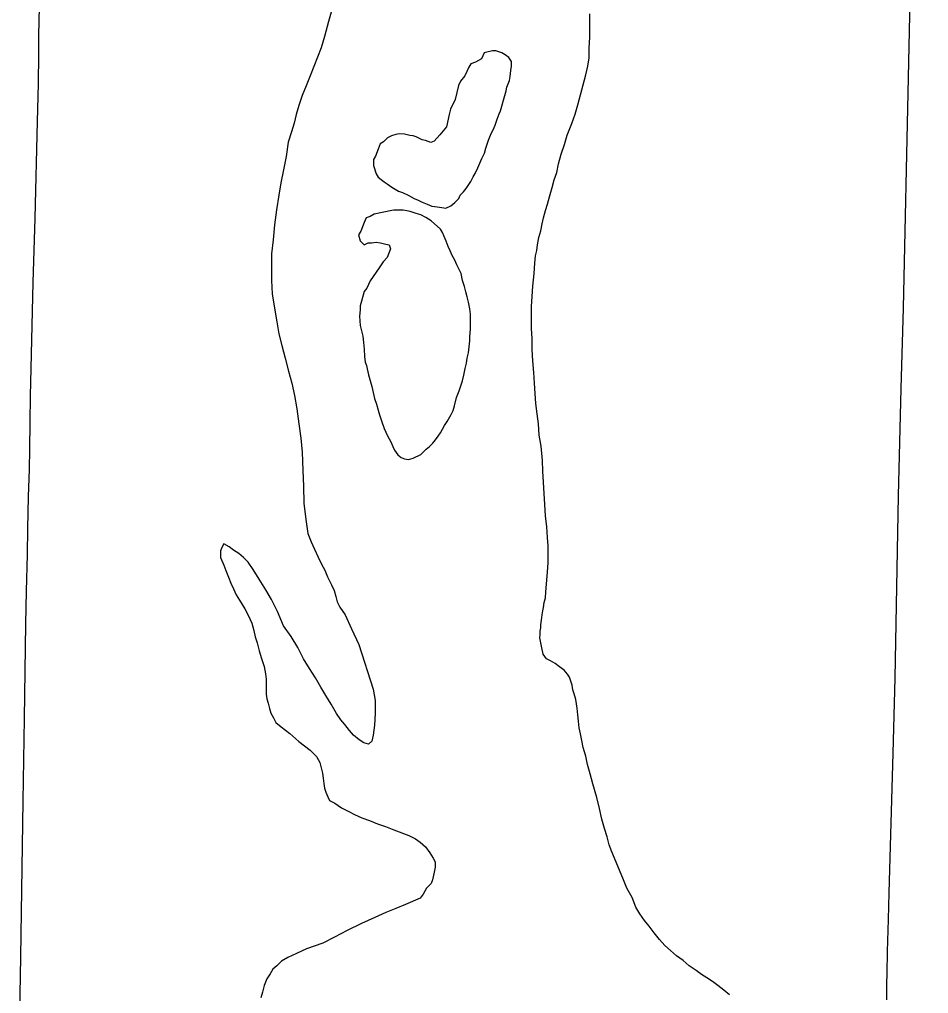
# Model space of a CAD drawing. Extents: x 2.1 to 73.9, y 4 to 26.
# Drawn here: x 46.8201 to 47.0835, y 19.2724 to 19.5545 of the extents above; entities that cross this region are included whole.
import ezdxf

# ---------------------------------------------------------------- set-up
doc = ezdxf.new("R2010")
doc.units = 0
doc.layers.add('GM_X_County_Road', color=7, linetype='Continuous')
doc.layers.add('GM_X_Major_River', color=7, linetype='Continuous')

msp = doc.modelspace()

# ---------------------------------------------------------------- linework, layer by layer
at = {"layer": 'GM_X_County_Road'}
for points in [[(47.07139, 19.27371), (47.07139, 19.27526), (47.07145, 19.27821), (47.07158, 19.28455), (47.07191, 19.29383), (47.0721, 19.30159), (47.07322, 19.34198), (47.07379, 19.36372), (47.07479, 19.41654), (47.07554, 19.44761), (47.07621, 19.4709), (47.07763, 19.53771), (47.0787, 19.58741), (47.07926, 19.61228), (47.08026, 19.65577), (47.08064, 19.67752), (47.08267, 19.7614), (47.08347, 19.7881)], [(46.82012, 19.26131), (46.8205, 19.28308), (46.82116, 19.32816), (46.82154, 19.3521), (46.82197, 19.37946), (46.8222, 19.38897), (46.82247, 19.39956), (46.82259, 19.40706), (46.82266, 19.41162), (46.82278, 19.41638), (46.82298, 19.42421), (46.82314, 19.43017), (46.82322, 19.43782), (46.82331, 19.44551), (46.8235, 19.45346), (46.82379, 19.46589), (46.82409, 19.47832), (46.8247, 19.49696), (46.82539, 19.52493), (46.8256, 19.53582), (46.8257, 19.54444), (46.82577, 19.5498), (46.82595, 19.5581)], [(47.07138, 19.2706), (47.07139, 19.27371)]]:
    msp.add_lwpolyline(points, dxfattribs=at)
at = {"layer": 'GM_X_Major_River'}
for points in [[(46.91062, 19.5573), (46.90966, 19.55388), (46.90851, 19.54951), (46.90756, 19.54628), (46.90431, 19.53812), (46.90316, 19.53527), (46.90202, 19.53242), (46.90106, 19.52958), (46.90029, 19.52692), (46.89972, 19.52445), (46.89895, 19.52198), (46.898, 19.51894), (46.89742, 19.51476), (46.89665, 19.51096), (46.89588, 19.50717), (46.8953, 19.50356), (46.89454, 19.49938), (46.89396, 19.49501), (46.89357, 19.49064), (46.89318, 19.48665), (46.89317, 19.48266), (46.89316, 19.47886), (46.89335, 19.47505), (46.8941, 19.4703), (46.89466, 19.46688), (46.89522, 19.46346), (46.89617, 19.46003), (46.89711, 19.45642), (46.89805, 19.45261), (46.899, 19.44919), (46.89975, 19.44558), (46.90051, 19.44177), (46.90107, 19.4374), (46.90163, 19.43322), (46.902, 19.42923), (46.90218, 19.4239), (46.90236, 19.41934), (46.90254, 19.4144)], [(46.97304, 19.39443), (46.97324, 19.39727), (46.97324, 19.39937), (46.97325, 19.40203), (46.97306, 19.4045), (46.97288, 19.40754), (46.97251, 19.41077), (46.97232, 19.414), (46.97214, 19.41723), (46.97196, 19.42046), (46.97177, 19.4237), (46.97159, 19.42674), (46.97121, 19.43092), (46.97065, 19.43415), (46.97047, 19.43738), (46.97009, 19.44024), (46.96972, 19.44328), (46.96953, 19.44613), (46.96935, 19.44917), (46.96917, 19.45221), (46.96879, 19.45563), (46.96861, 19.45887), (46.96861, 19.4621), (46.96843, 19.46495), (46.96844, 19.46856), (46.96844, 19.47141), (46.96864, 19.47426), (46.96883, 19.4773), (46.96922, 19.48091), (46.96942, 19.48395), (46.96961, 19.48604), (46.97, 19.48756), (46.97019, 19.48927), (46.97058, 19.49136), (46.97115, 19.49326), (46.97153, 19.49535), (46.97192, 19.49706), (46.97249, 19.49914), (46.97307, 19.50104), (46.97364, 19.50313), (46.97441, 19.50579), (46.97498, 19.50807), (46.97575, 19.51016), (46.97632, 19.51263), (46.97709, 19.51548), (46.97804, 19.51832), (46.97881, 19.52098), (46.98015, 19.5244), (46.9811, 19.52706), (46.98187, 19.52972), (46.98417, 19.53845), (46.98474, 19.54092), (46.98513, 19.54339), (46.98513, 19.54624), (46.98533, 19.54928), (46.98534, 19.55251), (46.98534, 19.55612)], [(46.95718, 19.54537), (46.95471, 19.54481), (46.95395, 19.5431), (46.95223, 19.54216), (46.9509, 19.54159), (46.95033, 19.54064), (46.94918, 19.53818), (46.94785, 19.53666), (46.94728, 19.53533), (46.94632, 19.53134), (46.94498, 19.5285), (46.9446, 19.52698), (46.94383, 19.52337), (46.94192, 19.52109), (46.94021, 19.5192), (46.93926, 19.51882), (46.93774, 19.51939), (46.93679, 19.51959), (46.93508, 19.52054), (46.93413, 19.52074), (46.93318, 19.52093), (46.93166, 19.52131), (46.93014, 19.52132), (46.92918, 19.52113), (46.92785, 19.52075), (46.92671, 19.52019), (46.92557, 19.51905), (46.92462, 19.51848), (46.92404, 19.51696), (46.92328, 19.51488), (46.92271, 19.51393), (46.9227, 19.51222), (46.92346, 19.50974), (46.92403, 19.50879), (46.92573, 19.50746), (46.92668, 19.50688), (46.92801, 19.50593), (46.92991, 19.50478), (46.93105, 19.5044), (46.93276, 19.50363), (46.93447, 19.50268), (46.93561, 19.50211)], [(46.95718, 19.54537), (46.95471, 19.54481), (46.95395, 19.5431), (46.95223, 19.54216), (46.9509, 19.54159), (46.95033, 19.54064), (46.94918, 19.53818), (46.94785, 19.53666), (46.94728, 19.53533), (46.94632, 19.53134), (46.94498, 19.5285), (46.9446, 19.52698), (46.94383, 19.52337), (46.94192, 19.52109), (46.94021, 19.5192), (46.93926, 19.51882), (46.93774, 19.51939), (46.93679, 19.51959), (46.93508, 19.52054), (46.93413, 19.52074), (46.93318, 19.52093), (46.93166, 19.52131), (46.93014, 19.52132), (46.92918, 19.52113), (46.92785, 19.52075), (46.92671, 19.52019), (46.92557, 19.51905), (46.92462, 19.51848), (46.92404, 19.51696), (46.92328, 19.51488), (46.92271, 19.51393), (46.9227, 19.51222), (46.92346, 19.50974), (46.92403, 19.50879), (46.92573, 19.50746), (46.92668, 19.50688), (46.92801, 19.50593), (46.92991, 19.50478), (46.93105, 19.5044), (46.93276, 19.50363), (46.93447, 19.50268), (46.93561, 19.50211), (46.93675, 19.50153), (46.93827, 19.50096), (46.9396, 19.50038), (46.94112, 19.50019), (46.94245, 19.5), (46.94359, 19.4998), (46.94511, 19.50056), (46.94626, 19.5015), (46.9474, 19.50264), (46.94778, 19.50359), (46.94873, 19.50454), (46.9495, 19.50549), (46.95007, 19.50643), (46.95083, 19.50757), (46.9516, 19.5089), (46.95217, 19.50985), (46.95293, 19.51156), (46.95408, 19.51421), (46.95484, 19.51573), (46.95523, 19.51725), (46.95599, 19.51953), (46.95675, 19.52143), (46.95733, 19.52257), (46.9579, 19.5239), (46.95847, 19.5256), (46.95905, 19.52712), (46.95943, 19.52807), (46.96077, 19.53244), (46.96115, 19.53377), (46.96135, 19.53491), (46.96173, 19.53586), (46.96211, 19.53681), (46.9623, 19.53795), (46.96249, 19.53966), (46.96269, 19.54099), (46.96269, 19.54232), (46.96193, 19.54346), (46.96079, 19.54422), (46.95984, 19.5448), (46.95813, 19.54537), (46.95718, 19.54537)], [(46.93561, 19.50211), (46.93675, 19.50153), (46.93827, 19.50096), (46.9396, 19.50038), (46.94112, 19.50019), (46.94245, 19.5), (46.94359, 19.4998), (46.94511, 19.50056), (46.94626, 19.5015), (46.9474, 19.50264), (46.94778, 19.50359), (46.94873, 19.50454), (46.9495, 19.50549), (46.95007, 19.50643), (46.95083, 19.50757), (46.9516, 19.5089), (46.95217, 19.50985), (46.95293, 19.51156), (46.95408, 19.51421), (46.95484, 19.51573), (46.95523, 19.51725), (46.95599, 19.51953), (46.95675, 19.52143), (46.95733, 19.52257), (46.9579, 19.5239), (46.95847, 19.5256), (46.95905, 19.52712), (46.95943, 19.52807), (46.96077, 19.53244), (46.96115, 19.53377), (46.96135, 19.53491), (46.96173, 19.53586), (46.96211, 19.53681), (46.9623, 19.53795), (46.96249, 19.53966), (46.96269, 19.54099), (46.96269, 19.54232), (46.96193, 19.54346), (46.96079, 19.54422), (46.95984, 19.5448), (46.95813, 19.54537), (46.95718, 19.54537)], [(46.92799, 19.49916), (46.92286, 19.49815), (46.92172, 19.4974), (46.92058, 19.49702), (46.92001, 19.49569), (46.91905, 19.49322), (46.91829, 19.49209), (46.91885, 19.49037), (46.91999, 19.48923), (46.92114, 19.4898), (46.92209, 19.48979), (46.92342, 19.48998), (46.92475, 19.48978), (46.92627, 19.4894), (46.92722, 19.48921), (46.9276, 19.48807), (46.92664, 19.4856), (46.9255, 19.48427), (46.92435, 19.48256), (46.92168, 19.47877), (46.92073, 19.47668), (46.91997, 19.47573), (46.9192, 19.47289), (46.91882, 19.47156), (46.91882, 19.47042), (46.91862, 19.46852), (46.91881, 19.46586), (46.91918, 19.46433), (46.91956, 19.46281), (46.91975, 19.46091), (46.91993, 19.45901), (46.92012, 19.45692), (46.92031, 19.45521), (46.92068, 19.45426), (46.92087, 19.45331), (46.92125, 19.45159), (46.92163, 19.45026), (46.92219, 19.44817), (46.92257, 19.44646), (46.92295, 19.44475), (46.92351, 19.44304), (46.92408, 19.44132), (46.92446, 19.43999), (46.92503, 19.43828), (46.92578, 19.436), (46.92673, 19.4339), (46.92768, 19.43219), (46.92824, 19.43086), (46.92881, 19.42972), (46.92976, 19.42838), (46.93071, 19.42762), (46.93166, 19.42724), (46.9328, 19.42704), (46.93413, 19.42742), (46.93641, 19.42855), (46.93794, 19.43007), (46.93889, 19.43083), (46.93984, 19.43177), (46.94061, 19.43272), (46.94137, 19.43386), (46.94213, 19.43481), (46.94328, 19.43689), (46.94404, 19.43803), (46.94518, 19.44012), (46.94576, 19.44126), (46.94614, 19.44259), (46.94671, 19.44506), (46.94748, 19.44696), (46.94805, 19.44866), (46.94844, 19.4498), (46.94882, 19.45151), (46.9492, 19.45341), (46.94959, 19.45493), (46.94978, 19.45645), (46.95016, 19.45797), (46.95036, 19.45968), (46.95055, 19.46139), (46.95055, 19.46272), (46.95075, 19.46481), (46.95075, 19.4669), (46.95076, 19.46918), (46.95057, 19.4707), (46.95019, 19.4726), (46.94982, 19.47412), (46.94944, 19.47565), (46.94906, 19.47717), (46.94849, 19.47888), (46.94812, 19.48097), (46.94736, 19.48231), (46.94679, 19.48345), (46.94622, 19.48478), (46.94547, 19.48611), (46.9449, 19.48744), (46.94433, 19.48878), (46.94376, 19.4903), (46.94319, 19.49163), (46.94263, 19.49277), (46.94206, 19.49372), (46.9394, 19.4962), (46.93788, 19.49716), (46.93636, 19.49792)], [(46.93636, 19.49792), (46.93503, 19.49831), (46.93332, 19.49888), (46.93237, 19.49907), (46.93123, 19.49927), (46.93028, 19.49927), (46.92857, 19.49928), (46.92799, 19.49916)], [(46.90254, 19.4144), (46.9031, 19.40965), (46.90367, 19.40566), (46.90461, 19.40318), (46.90556, 19.40109), (46.90669, 19.3988), (46.90764, 19.39671), (46.90859, 19.395), (46.90935, 19.39309), (46.91048, 19.39081), (46.91124, 19.3891), (46.91181, 19.38739), (46.91218, 19.38586), (46.91294, 19.38434), (46.91446, 19.38206), (46.91635, 19.37806), (46.91843, 19.37349), (46.92259, 19.36056), (46.92315, 19.35732), (46.92315, 19.35352), (46.92295, 19.3501), (46.92256, 19.34725), (46.92218, 19.34554), (46.92123, 19.3446), (46.9199, 19.34498), (46.91857, 19.34593), (46.91686, 19.34727), (46.91572, 19.3486), (46.91439, 19.35032), (46.91326, 19.35165), (46.91193, 19.35356), (46.91041, 19.35622), (46.9089, 19.3587), (46.90738, 19.36117), (46.90587, 19.36384), (46.90416, 19.3665), (46.90245, 19.36936), (46.90075, 19.3726), (46.89885, 19.37583), (46.89658, 19.37888), (46.89488, 19.38307), (46.89317, 19.38649), (46.89146, 19.38935), (46.88957, 19.39239), (46.88786, 19.39525), (46.88635, 19.39734), (46.88502, 19.39868), (46.88369, 19.39982), (46.88217, 19.40078), (46.88084, 19.40173), (46.87932, 19.40269), (46.87875, 19.40155), (46.87837, 19.4006), (46.87836, 19.3987), (46.87931, 19.39642), (46.87988, 19.39489), (46.88063, 19.39299), (46.88139, 19.39128), (46.88215, 19.38957), (46.88291, 19.38785), (46.88385, 19.38633), (46.88537, 19.38385), (46.88651, 19.38176), (46.88745, 19.37967), (46.88802, 19.37757), (46.8884, 19.37567), (46.88896, 19.37396), (46.88953, 19.37168), (46.89028, 19.3694), (46.89104, 19.36711), (46.89142, 19.36502), (46.8916, 19.3635), (46.8916, 19.36217), (46.8916, 19.36027), (46.8916, 19.35913), (46.89178, 19.3578), (46.89216, 19.35647), (46.89254, 19.35495), (46.89292, 19.35361), (46.89367, 19.35228), (46.89443, 19.35095), (46.89595, 19.34961), (46.89842, 19.34771), (46.90107, 19.34542), (46.9043, 19.34294), (46.9062, 19.34103), (46.90715, 19.33932), (46.90752, 19.3378), (46.9079, 19.33627), (46.90809, 19.33475), (46.90828, 19.33323), (46.90846, 19.3319), (46.90884, 19.33076), (46.90941, 19.32943), (46.90998, 19.32828), (46.9115, 19.32752), (46.9134, 19.32618), (46.9153, 19.32523), (46.91719, 19.32427), (46.91928, 19.32332), (46.92157, 19.32255)], [(47.02585, 19.27206), (47.02414, 19.2734), (47.02243, 19.27473), (47.02092, 19.27588), (47.01921, 19.27702), (47.01769, 19.27798), (47.01617, 19.27912), (47.01408, 19.28046), (47.01237, 19.28199), (47.01047, 19.28332), (47.00876, 19.28485), (47.00706, 19.28637), (47.00554, 19.28809), (47.00402, 19.28999), (47.0025, 19.2919), (47.00118, 19.29361), (46.99985, 19.29552), (46.99871, 19.29742), (46.99758, 19.30028), (46.99606, 19.30294), (46.99493, 19.30579), (46.99171, 19.31341), (46.99095, 19.3155), (46.99039, 19.31778), (46.98963, 19.32025), (46.98887, 19.32292), (46.98812, 19.32596), (46.98737, 19.32919), (46.98623, 19.33319), (46.98548, 19.33604), (46.98472, 19.3387), (46.98416, 19.34118), (46.9834, 19.34365), (46.98302, 19.34574), (46.98265, 19.34764), (46.98227, 19.34935), (46.98209, 19.35126), (46.9819, 19.35316), (46.98171, 19.35506), (46.98134, 19.35753), (46.98077, 19.35924), (46.98039, 19.36038), (46.9802, 19.36171), (46.97983, 19.36286), (46.97945, 19.364), (46.97888, 19.36495), (46.97793, 19.36609), (46.9766, 19.36705), (46.97527, 19.368), (46.97394, 19.36877), (46.9728, 19.36934), (46.97186, 19.37067), (46.97148, 19.37257), (46.97129, 19.37352), (46.9711, 19.37447), (46.97091, 19.37543), (46.97092, 19.37638), (46.97092, 19.37733), (46.97111, 19.37828), (46.97111, 19.37923), (46.97131, 19.38056), (46.9715, 19.38208), (46.97169, 19.38321), (46.97188, 19.38417), (46.97208, 19.38568), (46.97246, 19.38701), (46.97265, 19.38872), (46.97304, 19.39443)], [(46.92157, 19.32255), (46.92384, 19.32159), (46.92612, 19.32082), (46.9286, 19.31987), (46.93296, 19.31814), (46.93486, 19.31719), (46.93619, 19.31623), (46.93771, 19.3149), (46.93904, 19.31318), (46.93999, 19.31166), (46.94055, 19.31052), (46.94055, 19.309), (46.94017, 19.3071), (46.93978, 19.30539), (46.9394, 19.30425), (46.93807, 19.30292), (46.93711, 19.30122), (46.93616, 19.30008), (46.93198, 19.29819), (46.92912, 19.29706), (46.92627, 19.29593), (46.92303, 19.29442), (46.91923, 19.29272), (46.91504, 19.29064), (46.91142, 19.28875), (46.908, 19.28705), (46.90324, 19.28535), (46.90038, 19.28403), (46.89791, 19.2829), (46.89601, 19.28177), (46.89467, 19.28044), (46.89353, 19.27949), (46.89277, 19.27816), (46.89181, 19.27665), (46.89105, 19.27475), (46.89048, 19.27285), (46.89009, 19.27114)]]:
    msp.add_lwpolyline(points, dxfattribs=at)

doc.saveas('drawing.dxf')
